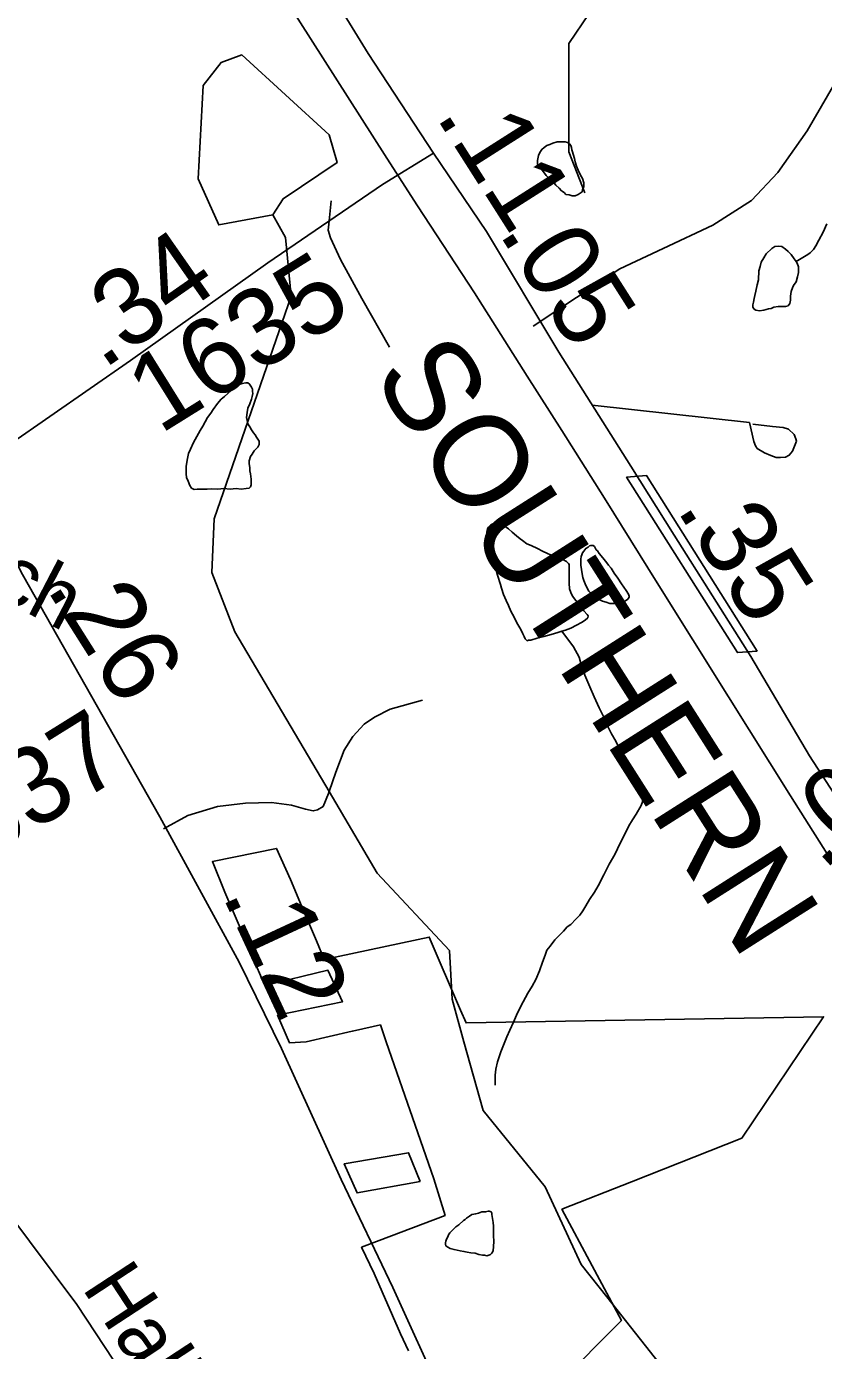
# Model space of a CAD drawing. Extents: x 2001466 to 31450019, y -30647475 to 847247.
# Drawn here: x 2047154 to 2049732, y 759001 to 763285 of the extents above; entities that cross this region are included whole.
import ezdxf

# ---------------------------------------------------------------- set-up
doc = ezdxf.new("R2010")
doc.units = 0
for name, color, linetype in [('Exist Boundary Political City Limit New Hole', 7, 'Continuous'), ('Exist Hydrographic Misc Water Feature', 7, 'Continuous'), ('Exist Railroad Mainline', 7, 'Continuous'), ('Exist Railroad Mainline Label', 7, 'Continuous'), ('Exist Road Non-System Type 51', 7, 'Continuous'), ('Exist Road Non-System Type 51 Label', 7, 'Continuous'), ('Exist Road Primary NC Attributed', 7, 'Continuous'), ('Exist Road Primary NC Service Mileage Hundredths English Label', 7, 'Continuous'), ('Exist Road Secondary Mileage Hundredths English Label', 7, 'Continuous'), ('Exist Road Secondary Type 51 Attributed', 7, 'Continuous'), ('Exist Road Secondary Type 51 Label', 7, 'Continuous'), ('Exist Road Secondary Type 51 Number Label', 7, 'Continuous'), ('Map Preparation Boundary City Limit Buffer Line', 7, 'Continuous')]:
    doc.layers.add(name, color=color, linetype=linetype)

msp = doc.modelspace()

# ---------------------------------------------------------------- linework, layer by layer
at = {"layer": 'Exist Boundary Political City Limit New Hole'}
for points in [[(2049517.5, 761264.1), (2049159.4, 761831.6), (2049094.9, 761826.2), (2049452.9, 761258.8), (2049517.5, 761264.1)], [(2048007.8, 760524.4), (2047962.2, 760625.1), (2047755.5, 760582.8), (2047795.2, 760483.3), (2047838.4, 760383.3), (2047883.1, 760279), (2047925.1, 760181.5), (2048129, 760230.9), (2048175.8, 760128.9), (2047966.1, 760086.1), (2048005, 759996.1), (2048058.6, 760000), (2048207.6, 760033.6), (2048218.2, 760036), (2048298.8, 760054.2), (2048317.2, 760000), (2048471.5, 759555.8), (2048507.6, 759437.8), (2048294.2, 759356.6), (2048238, 759335.1), (2048278.4, 759249.5), (2048363.9, 759055.2), (2048389.2, 758999.6)], [(2048626.2, 758639.2), (2049007.2, 759026.2), (2049078.1, 759098.2), (2048983.8, 759274.5), (2048885.5, 759457.9), (2049110.8, 759546.8), (2049466.9, 759687.5), (2049731.5, 760080.8), (2048575.8, 760060.9), (2048558.1, 760101.8), (2048456.4, 760338.4), (2048117, 760266), (2048091.5, 760326.4), (2048049.2, 760426.4), (2048007.8, 760524.4)], [(2048427, 759547.7), (2048389.6, 759640.9), (2048181.9, 759605.2), (2048223.1, 759510.5), (2048427, 759547.7)]]:
    msp.add_lwpolyline(points, dxfattribs=at)
at = {"layer": 'Exist Hydrographic Misc Water Feature'}
for points in [[(2050050.7, 763268), (2049782, 763320.5), (2049124, 763396.3), (2048974.1, 763327.2), (2048908.1, 763230.1), (2048908.1, 762879), (2048959.2, 762746.7)], [(2047951.1, 762675.5), (2047984.1, 762727.3), (2048159, 762845.2), (2048133, 762934.2), (2047850, 763192.7), (2047783.2, 763167.8), (2047725.2, 763093.5), (2047709.2, 762792.1), (2047776, 762643), (2047951.1, 762675.5)], [(2048846.4, 762903.2), (2048836.3, 762899.4), (2048828.1, 762893.4), (2048820.3, 762887.3), (2048814.4, 762877.2), (2048810.1, 762867.3), (2048806.2, 762851.3), (2048806.2, 762839.1), (2048814.4, 762829.3), (2048822.6, 762819.2), (2048834.3, 762803.2), (2048844.1, 762793.2), (2048856.4, 762783.2), (2048866.3, 762771.1), (2048876.3, 762761.5), (2048884.7, 762753.4), (2048892.5, 762747.3), (2048898.5, 762741.5), (2048908.7, 762739.6), (2048918.6, 762737.3), (2048928.4, 762737.4), (2048938.4, 762741.6), (2048944.6, 762745.5), (2048950.7, 762749.4), (2048952.6, 762757.7), (2048956.5, 762765.6), (2048956.1, 762779.4), (2048952.6, 762793.3), (2048946.2, 762803.6), (2048938.2, 762819.5), (2048932.5, 762833.3), (2048928.4, 762847.3), (2048926.1, 762857.4), (2048922.2, 762871.4), (2048920.2, 762879.4), (2048918.1, 762885.4), (2048916.5, 762893.4), (2048914, 762899.4), (2048909.9, 762905.3), (2048903.8, 762909.5), (2048896.2, 762911.4), (2048886.4, 762911.3), (2048870.2, 762911.3), (2048856, 762907.4), (2048846.4, 762903.2)], [(2047990.8, 762355.8), (2048010.2, 762411.8), (2047992.1, 762602.5), (2047951.1, 762675.5)], [(2049642.6, 762524.8), (2049664.5, 762536.9), (2049680.7, 762547), (2049688.9, 762552.7), (2049698.8, 762562.9), (2049706.6, 762575.1), (2049716.4, 762593.1), (2049730.6, 762618.9), (2049742.5, 762646.8)], [(2049642.6, 762524.8), (2049636.6, 762533), (2049626.6, 762546.7), (2049617, 762556.7), (2049609, 762564.8), (2049596.7, 762572.8), (2049584.6, 762574.5), (2049574.5, 762572.9), (2049564.7, 762566.7), (2049546.6, 762548.7), (2049538.6, 762536.5), (2049530.4, 762522.7), (2049526.9, 762508.7), (2049522.8, 762494.7), (2049520.8, 762464.6), (2049516.9, 762448.5), (2049513, 762428.4), (2049509.1, 762414.4), (2049507.1, 762404.6), (2049505, 762392.7), (2049502.7, 762384.6), (2049503.2, 762376.4), (2049507.3, 762370.5), (2049513, 762366.8), (2049524.9, 762364.5), (2049538.8, 762366.5), (2049553.2, 762370.8), (2049562.8, 762372.6), (2049571.2, 762376.6), (2049585, 762378.6), (2049597.1, 762378.8), (2049609, 762378.6), (2049617, 762380.6), (2049622.9, 762388.6), (2049625, 762398.9), (2049624.8, 762412.7), (2049627.2, 762426.9), (2049630.9, 762439), (2049634.8, 762446.9), (2049642.6, 762459.1), (2049646.9, 762474.6), (2049650.6, 762488.7), (2049650.6, 762506.9), (2049646.7, 762518.9), (2049642.6, 762524.8)], [(2048132.6, 760809.5), (2047828.1, 761326.2), (2047753, 761518), (2047761, 761691.8), (2047990.8, 762355.8)], [(2047738.1, 761787.4), (2047706.1, 761787.3), (2047696.4, 761787.2), (2047688.2, 761791.3), (2047682.3, 761799.5), (2047676.6, 761813.3), (2047672, 761825.3), (2047670.4, 761837.4), (2047670.2, 761849.2), (2047670, 761861.4), (2047672.5, 761875.2), (2047674.3, 761887.1), (2047678.4, 761903.1), (2047684.1, 761917.3), (2047694.2, 761939.2), (2047715.7, 761977.3), (2047723.9, 761991.1), (2047739.7, 762019.5), (2047750.2, 762033.4), (2047757.8, 762045.2), (2047772.1, 762065.4), (2047783.8, 762079.4), (2047794.1, 762087.2), (2047815.6, 762107.4), (2047827.5, 762117.4), (2047840, 762125.6), (2047851.7, 762129.5), (2047863.8, 762131.3), (2047869.9, 762131.6), (2047875.5, 762127.5), (2047882, 762117.6)], [(2047882, 762117.6), (2047885.5, 762111.4), (2047885.5, 762103.7), (2047885.9, 762097.6), (2047883.7, 762087.8), (2047882, 762079.5), (2047875.9, 762063.8), (2047869.7, 762049.7), (2047867.9, 762035.8), (2047866, 762019.5), (2047867.7, 762009.5), (2047869.9, 761999.4), (2047875.9, 761989.5), (2047881.8, 761979.7), (2047887.8, 761969.5), (2047894.1, 761963.7), (2047897.8, 761955.8), (2047901.9, 761949.5), (2047906, 761943.6), (2047906, 761935.5), (2047906.2, 761931.8), (2047902.3, 761923.5), (2047897.8, 761919.7), (2047890, 761911.6), (2047884.1, 761901.5), (2047878.1, 761893.5), (2047874, 761879.5), (2047874.2, 761869.7), (2047876.5, 761857.6), (2047876.5, 761847.5), (2047878.1, 761837.5), (2047880.4, 761819.7), (2047880.2, 761811.6), (2047880.2, 761801.5), (2047878.3, 761795.7), (2047874.2, 761791.4), (2047864.2, 761789.7), (2047848.2, 761787.7), (2047832.4, 761789.7), (2047812.5, 761787.4), (2047792.4, 761789.7), (2047772.5, 761787.4), (2047752.4, 761789.3), (2047738.1, 761787.4)], [(2048885.1, 761327.8), (2048897.2, 761331.6), (2048914.7, 761337.5), (2048932.9, 761347.7), (2048948.9, 761355.8), (2048961.2, 761363.7), (2048969, 761371.9), (2048971, 761377.6), (2048966.7, 761381.9), (2048956.9, 761393.6), (2048946.9, 761405.6), (2048940.7, 761411.8), (2048934.8, 761421.6), (2048931.1, 761427.5), (2048922.9, 761437.6), (2048918.8, 761443.5), (2048914.9, 761453.5), (2048910.6, 761465.5), (2048908.9, 761483.6), (2048908.9, 761503.5), (2048908.5, 761519.8), (2048908.9, 761529.4), (2048908.7, 761543.6), (2048906.9, 761547.6), (2048900.5, 761553.4), (2048888.4, 761559.7), (2048874.5, 761565.5), (2048858.5, 761571.5), (2048838.6, 761579.4), (2048822.6, 761587.5), (2048806.4, 761595.3), (2048786.3, 761605.2), (2048772.6, 761611.4), (2048758.4, 761621.2), (2048750.6, 761627.3), (2048738.5, 761637.2), (2048724.4, 761649.1), (2048712.5, 761659), (2048702.4, 761667), (2048694.4, 761673.1), (2048688.5, 761675.2), (2048680.7, 761677.2), (2048672.5, 761677.2), (2048666.5, 761677.3), (2048660.4, 761675), (2048654.4, 761671), (2048648.5, 761665.1), (2048644.4, 761659.2), (2048642.4, 761648.9), (2048644.4, 761640.9), (2048644.2, 761627.2), (2048648.3, 761613.2), (2048650.6, 761599), (2048654.9, 761580.9), (2048658.6, 761565), (2048664.7, 761551), (2048670.6, 761533.1), (2048676.8, 761509), (2048686.6, 761479.2), (2048690.7, 761467.2), (2048696.7, 761447.2), (2048704.9, 761427.3), (2048712.9, 761411.1), (2048720.9, 761393.2), (2048730.7, 761373.5), (2048736.9, 761361.2), (2048742.8, 761349.4), (2048749.4, 761339.4), (2048755.3, 761329.2), (2048759, 761319.3), (2048763.3, 761311.3), (2048767, 761303.5), (2048773.4, 761297.3), (2048777.1, 761299.5), (2048785.1, 761299.5), (2048805.2, 761305.4), (2048827.1, 761311.4), (2048851.1, 761317.5), (2048872.8, 761323.5), (2048885.1, 761327.8)], [(2048951, 761513.7), (2048952.8, 761501.7), (2048956.7, 761491.8), (2048960.8, 761481.8), (2048968.8, 761465.6), (2048973.1, 761457.6), (2048976.6, 761453.8), (2048980.7, 761447.9), (2048986.8, 761441.7), (2048994.8, 761435.6), (2049002.6, 761431.6), (2049016.6, 761425.8), (2049028.7, 761422), (2049040.8, 761417.7), (2049051, 761417.8), (2049064.6, 761417.8), (2049074.8, 761417.9), (2049080.5, 761421.8), (2049091, 761426), (2049098.8, 761432.1), (2049102.7, 761437.9), (2049103.1, 761441.9), (2049101.1, 761447.9), (2049092.9, 761459.7), (2049078.7, 761481.8), (2049066.8, 761499.8), (2049054.5, 761515.9), (2049044.9, 761531.9), (2049036.7, 761541.7), (2049030.5, 761549.9), (2049022.3, 761559.7), (2049012.9, 761571.7), (2049006.5, 761579.9), (2049000.6, 761587.7), (2048996.7, 761591.6), (2048990.7, 761601.8), (2048986.2, 761605.7), (2048982.3, 761605.9), (2048978.6, 761605.7), (2048974.3, 761603.9), (2048970.6, 761599.6), (2048962.4, 761595.5), (2048956.5, 761587.5), (2048952.4, 761581.6), (2048950.5, 761575.8), (2048948.3, 761569.7), (2048946.6, 761561.8), (2048946.6, 761551.7), (2048946.6, 761541.5), (2048948.5, 761527.9), (2048951, 761513.7)], [(2048885.1, 761327.8), (2048923.1, 761277.8), (2048941.1, 761243.8), (2048949.3, 761215.8), (2048959.6, 761185.8), (2048975.4, 761147.7), (2048989.5, 761116), (2049005.7, 761079.9), (2049021.5, 761049.9), (2049033.4, 761022.1), (2049045.7, 760995.9), (2049059.4, 760971.9), (2049067.4, 760956.1), (2049079.5, 760934), (2049089.8, 760914.1), (2049109.9, 760881.9), (2049127.7, 760846), (2049137.8, 760822.1), (2049144.1, 760806.1), (2049146, 760792.1), (2049146, 760776.2), (2049142.3, 760764.2), (2049126.1, 760736.3), (2049114.2, 760718.2), (2049102.3, 760698.1), (2049090.2, 760674), (2049074.2, 760641.9), (2049056.4, 760606), (2049038.7, 760573.9), (2049020.7, 760540.1), (2049002.8, 760503.9), (2048990.5, 760483.8), (2048974.5, 760459.8), (2048962.6, 760439.8), (2048952.8, 760423.8), (2048943, 760409.9), (2048930.9, 760395.9), (2048914.9, 760379.7), (2048903, 760371.7), (2048890.9, 760357.7), (2048876.9, 760343.6), (2048862.8, 760329.5), (2048847.2, 760309.6), (2048837.2, 760295.7), (2048831, 760279.6), (2048823.2, 760257.7), (2048813, 760229.6), (2048801.1, 760201.4), (2048789.4, 760179.6), (2048775, 760157.5), (2048753.1, 760115.4), (2048739.1, 760085.4), (2048729.1, 760063.4), (2048717.6, 760037.6), (2048707.6, 760015.6), (2048687.7, 759967.5), (2048677.6, 759935.3), (2048671.5, 759911.5), (2048669.4, 759891.5), (2048669.6, 759859.5)], [(2048568.9, 759999.1), (2048530.2, 760137.2), (2048522.2, 760294.9), (2048288, 760545.8), (2048132.6, 760809.5)], [(2049030.3, 759174.6), (2048948.1, 759278.9), (2048831, 759530.7), (2048631.1, 759777.5), (2048568.9, 759999.1)], [(2048552.5, 759407.1), (2048542.7, 759401.3), (2048534.5, 759393.2), (2048529, 759387.1), (2048522.8, 759381.2), (2048518.9, 759375.3), (2048516.4, 759369.1), (2048512.8, 759361.2), (2048510.7, 759355), (2048508.7, 759349.2), (2048508.7, 759345.2), (2048510.7, 759339.2), (2048516.9, 759335), (2048524.7, 759331), (2048536.7, 759327.1), (2048546.6, 759325.2), (2048556.8, 759323.2), (2048568.9, 759321.4), (2048578.8, 759319.1), (2048590.9, 759317.3), (2048605, 759315.6), (2048616.9, 759311.3), (2048629, 759309.5), (2048635, 759309.4), (2048642.8, 759307.4), (2048648.9, 759309.3), (2048654.9, 759311.7), (2048659, 759315.5), (2048662.9, 759323.4), (2048664.7, 759337.3), (2048664.9, 759353.5), (2048664.7, 759373.4), (2048664.5, 759387.3), (2048664.7, 759403.5), (2048662.9, 759415.5), (2048660.6, 759427.6), (2048658.6, 759441.3), (2048658.6, 759445.4), (2048656.5, 759449.3), (2048650.6, 759451.5), (2048646.7, 759451.6), (2048638.7, 759449.2), (2048626.4, 759449.4), (2048616.3, 759445.2), (2048606.7, 759443.5), (2048594.4, 759441.3), (2048586.6, 759435.2), (2048576.7, 759429.4), (2048572.6, 759425.1), (2048566.9, 759421.2), (2048552.5, 759407.1)], [(2050140.8, 757079.4), (2050102.1, 757165.3), (2050102.1, 757408.1), (2049734, 757848.7), (2049592.2, 758064.9), (2049350.2, 758598.1), (2049316.2, 758720.2), (2049216.1, 758938.8), (2049030.3, 759174.6)]]:
    msp.add_lwpolyline(points, dxfattribs=at)
at = {"layer": 'Exist Railroad Mainline'}
for points in [[(2046928.9, 765080.5), (2047029.4, 764915.2), (2047323.7, 764439.2), (2047618, 763963.2), (2047953.1, 763434.3), (2048319.7, 762859.2)], [(2048319.7, 762859.2), (2048418.2, 762704.7), (2048602.5, 762423), (2048773, 762153.5), (2048773.3, 762153), (2048885.4, 761977.2), (2049022.9, 761758.3), (2049193.3, 761484.8), (2049423.8, 761116.1), (2049625.2, 760796), (2049776.3, 760554.9), (2049892.5, 760368.5), (2050012.6, 760178), (2050084, 760052.6), (2050159, 759903), (2050195, 759806.3), (2050244.3, 759673.3), (2050296.4, 759500), (2050304.2, 759474), (2050350.4, 759289.1), (2050384.3, 759088.4), (2050414.2, 758883.8)]]:
    msp.add_lwpolyline(points, dxfattribs=at)
at = {"layer": 'Exist Road Non-System Type 51'}
for points in [[(2048792.3, 762315.7), (2049072.9, 762501.2), (2049213.2, 762566.4), (2049373.5, 762641.6), (2049498.8, 762721.8), (2049583.9, 762812.1), (2049679.1, 762947.4), (2049949.7, 763413.7), (2050090, 763699.5), (2050135.1, 763875), (2050170.1, 763990.3), (2050323.6, 764632.7)], [(2048139.4, 762721.1), (2048131.9, 762645.3), (2048129.5, 762625.3), (2048137, 762601.1), (2048169.5, 762530.5), (2048239, 762405.1), (2048327.8, 762247.2)], [(2048983.9, 762060), (2049491.9, 762003), (2049505.9, 761941.7), (2049511.6, 761927.6), (2049517.4, 761919.5), (2049541.1, 761905), (2049561, 761896.6), (2049578.8, 761890.2), (2049592.8, 761889.9), (2049608.9, 761891.6), (2049621, 761897.3), (2049631.3, 761911.1), (2049637.6, 761927), (2049643.9, 761942.9), (2049642.1, 761950.9), (2049636.4, 761965), (2049618.7, 761981.4), (2049600.8, 761987.8), (2049566.9, 761990.4), (2049503, 761997.8)], [(2048434.4, 761105), (2048330.5, 761075.6), (2048279.6, 761049.9), (2048246.3, 761027.8), (2048209, 760987.4), (2048181.6, 760943.3), (2048154.1, 760871.6), (2048132.6, 760809.5)], [(2048132.6, 760809.5), (2048130.6, 760803.5), (2048113, 760761.3), (2048095.3, 760750.2), (2048081.6, 760746.6), (2048056.1, 760752.1), (2048011, 760764.9), (2047946.3, 760774.1), (2047862, 760772.3), (2047771.9, 760761.3), (2047675.8, 760731.8), (2047596.7, 760688.4)], [(2046969.6, 759612), (2047163.8, 759354.4), (2047316.6, 759149.2), (2047467.1, 758922.2)]]:
    msp.add_lwpolyline(points, dxfattribs=at)
at = {"layer": 'Exist Road Primary NC Attributed'}
for points in [[(2047050.7, 765129.9), (2047264.7, 764781.3), (2047473.9, 764442.3), (2047691.2, 764105.8), (2047924.5, 763733), (2048087, 763478.6), (2048259.2, 763197.6), (2048470, 762874.7)], [(2048470, 762874.7), (2048642.2, 762621.9), (2048875.5, 762231.4), (2049108.8, 761862.6), (2049248.8, 761638.8), (2049496.6, 761246.6), (2049686.5, 760924.6), (2049874, 760636.3)]]:
    msp.add_lwpolyline(points, dxfattribs=at)
at = {"layer": 'Exist Road Secondary Type 51 Attributed'}
for points in [[(2046967.8, 761841.2), (2047490.8, 762203.9), (2047934.9, 762519.6), (2048305.1, 762773.2), (2048470, 762874.7)], [(2046967.8, 761841.2), (2047141.6, 761511.4), (2047585.7, 760728), (2047841.6, 760256.9), (2047978.4, 759978.3), (2048171.5, 759554), (2048338.9, 759204.5), (2048663.9, 758488.7), (2049079.1, 757593.3), (2049243.3, 757321.1), (2049709.9, 756590.8), (2049972.2, 756195.5), (2050258.7, 755846), (2050847.7, 755142.2), (2050974.8, 754958.7), (2051136, 754740.2), (2051362.5, 754848), (2051556.5, 754475)]]:
    msp.add_lwpolyline(points, dxfattribs=at)
at = {"layer": 'Map Preparation Boundary City Limit Buffer Line'}
for points in [[(2049517.5, 761264.1), (2049159.4, 761831.6), (2049094.9, 761826.2), (2049452.9, 761258.8), (2049517.5, 761264.1)], [(2048007.8, 760524.4), (2047962.2, 760625.1), (2047755.5, 760582.8), (2047795.2, 760483.3), (2047838.4, 760383.3), (2047883.1, 760279), (2047925.1, 760181.5), (2048129, 760230.9), (2048175.8, 760128.9), (2047966.1, 760086.1), (2048005, 759996.1), (2048058.6, 760000), (2048207.6, 760033.6), (2048218.2, 760036), (2048298.8, 760054.2), (2048317.2, 760000), (2048471.5, 759555.8), (2048507.6, 759437.8), (2048294.2, 759356.6), (2048238, 759335.1), (2048278.4, 759249.5), (2048363.9, 759055.2), (2048389.2, 758999.6)], [(2048626.2, 758639.2), (2049007.2, 759026.2), (2049078.1, 759098.2), (2048983.8, 759274.5), (2048885.5, 759457.9), (2049110.8, 759546.8), (2049466.9, 759687.5), (2049731.5, 760080.8), (2048575.8, 760060.9), (2048558.1, 760101.8), (2048456.4, 760338.4), (2048117, 760266), (2048091.5, 760326.4), (2048049.2, 760426.4), (2048007.8, 760524.4)], [(2048427, 759547.7), (2048389.6, 759640.9), (2048181.9, 759605.2), (2048223.1, 759510.5), (2048427, 759547.7)]]:
    msp.add_lwpolyline(points, dxfattribs=at)

# ---------------------------------------------------------------- texts
at = {"layer": 'Exist Railroad Mainline Label'}
msp.add_text('SOUTHERN', height=300, rotation=302.4558, dxfattribs=at).set_placement((2048269.2, 762156.4))
at = {"layer": 'Exist Road Non-System Type 51 Label'}
msp.add_text('Hall', height=190, rotation=303.2185, dxfattribs=at).set_placement((2047331, 759204.1))
at = {"layer": 'Exist Road Primary NC Service Mileage Hundredths English Label'}
for s, p in [('.11', (2048474.8, 762995.8)), ('.05', (2048678, 762618.5)), ('.35', (2049253, 761724.4))]:
    msp.add_text(s, height=250, rotation=302.4605, dxfattribs=at).set_placement(p)
at = {"layer": 'Exist Road Secondary Mileage Hundredths English Label'}
for s, rotation, p in [('.34', 34.8848, (2047401.2, 762172.5)), ('.26', 302.274, (2047215.1, 761468.7)), ('.05', 42.511, (2049731, 760549.8)), ('.12', 294.9323, (2047785.1, 760475.8))]:
    msp.add_text(s, height=250, rotation=rotation, dxfattribs=at).set_placement(p)
at = {"layer": 'Exist Road Secondary Type 51 Label'}
msp.add_text('Church', height=190, rotation=332.5142, dxfattribs=at).set_placement((2046546.4, 761704.2))
at = {"layer": 'Exist Road Secondary Type 51 Number Label'}
for s, p in [('1635', (2047585.4, 761963.5)), ('1637', (2046856.7, 760480.8))]:
    msp.add_text(s, height=250, rotation=31.918, dxfattribs=at).set_placement(p)

doc.saveas('drawing.dxf')
